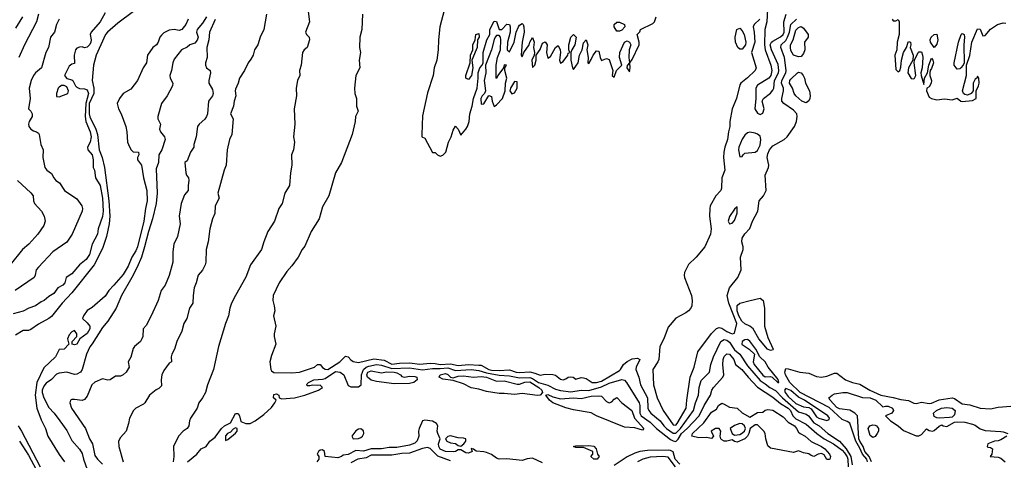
# Model space of a CAD drawing. Header units: metres. Extents: x -46681 to -43747, y -240911 to -237677.
# Tile 279 of 656: x -45032 to -44839, y -240140 to -240054. Entities that reach past the tile are written whole.
import ezdxf

# ---------------------------------------------------------------- set-up
doc = ezdxf.new("R2010")
doc.units = ezdxf.units.M
doc.layers.add('CONTOUR_INDEX', color=1, linetype='Continuous')
doc.layers.add('CONTOUR_INTER', color=3, linetype='Continuous')

msp = doc.modelspace()

# ---------------------------------------------------------------- linework, layer by layer
at = {"layer": 'CONTOUR_INDEX'}
for points, elevation in [([(-45028.15, -240053.02), (-45028.48, -240054.52), (-45030.83, -240059.02), (-45031.93, -240061.52)], 80), ([(-44995.3, -240053.52), (-44996.1, -240054.78), (-44997.12, -240056.02), (-44997.23, -240056.52), (-44996.95, -240057.52), (-44997.1, -240058.12), (-44997.6, -240058.67), (-44998.55, -240059.02), (-44999.1, -240059.48), (-45000.2, -240060.02), (-45001.6, -240061.83), (-45001.85, -240062.52), (-45002.14, -240064.02), (-45002.47, -240065.02), (-45002.4, -240065.52), (-45001.89, -240066.52), (-45001.94, -240067.02), (-45002.98, -240069.02), (-45004.07, -240070.52), (-45004.77, -240073.02), (-45004.82, -240073.52), (-45004.29, -240074.52), (-45004.45, -240075.52), (-45004.27, -240076.02), (-45003.49, -240077.02), (-45003.37, -240077.52), (-45004.05, -240079.52), (-45004.59, -240080.52), (-45004.64, -240082.02), (-45005.1, -240083.28), (-45004.93, -240088.02), (-45005.11, -240090.02), (-45005.84, -240093.02), (-45006.63, -240095.52), (-45007.41, -240098.52), (-45008.02, -240100.52), (-45008.82, -240102.52), (-45009.85, -240104.52), (-45011.91, -240108.02), (-45012.96, -240110.52), (-45014.57, -240113.02), (-45015.6, -240114.27), (-45017.6, -240117.48), (-45018.1, -240118.06), (-45018.73, -240119.52), (-45019.58, -240122.52), (-45019.94, -240123.02), (-45020.6, -240123.38), (-45021.1, -240123.45), (-45022.6, -240123), (-45024.1, -240123.19), (-45024.6, -240123.42), (-45025.6, -240124.48), (-45026.6, -240125.17), (-45027.1, -240125.74), (-45027.4, -240126.52), (-45027.39, -240127.02), (-45027.1, -240128.01), (-45026.1, -240129.9), (-45025.06, -240131.02), (-45023.95, -240132.52), (-45022.6, -240134.42), (-45021.6, -240136.37), (-45020.1, -240138.06), (-45019.6, -240138.94), (-45019.34, -240140.02), (-45018.58, -240142.02)], 75), ([(-44948.78, -240052.02), (-44949.68, -240055.52), (-44949.97, -240058.02), (-44949.99, -240060.02), (-44950.29, -240062.02), (-44950.77, -240063.52), (-44951.02, -240065.02), (-44952.1, -240068.42), (-44953.1, -240072.93), (-44953.21, -240076.52), (-44953.18, -240077.02), (-44952.6, -240077.26), (-44951.1, -240080.09), (-44950.6, -240080.09), (-44950.15, -240080.52), (-44949.6, -240080.81), (-44949.1, -240080.62), (-44948.55, -240080.02), (-44947.97, -240078.02), (-44947.5, -240077.02), (-44947.1, -240075.73), (-44946.6, -240074.93), (-44946.11, -240075.52), (-44945.6, -240076.66), (-44944.59, -240075.52), (-44944.31, -240075.02), (-44943.97, -240074.02), (-44943.82, -240072.52), (-44943.37, -240071.02), (-44943.14, -240069.52), (-44942.42, -240067.52), (-44942.18, -240065.52), (-44942.21, -240064.52), (-44941.85, -240063.52), (-44941.43, -240063.02), (-44941.2, -240062.52), (-44941.22, -240060.52), (-44940.48, -240058.02), (-44939.93, -240057.02), (-44939.93, -240056.02), (-44939.1, -240054.42), (-44938.6, -240054.48), (-44938.1, -240056.04), (-44937.6, -240056), (-44936.6, -240055.01), (-44936.07, -240055.02), (-44935.95, -240055.52), (-44935.95, -240056.52), (-44936.46, -240058.52), (-44936.55, -240060.02), (-44936.1, -240060.39), (-44935.2, -240058.52), (-44934.8, -240056.52), (-44934.35, -240055.52), (-44934.1, -240055.17), (-44933.6, -240054.83), (-44933.42, -240055.02), (-44933.25, -240055.52), (-44933.2, -240056.52), (-44933.62, -240058.52), (-44933.83, -240061.02), (-44933.6, -240061.38), (-44933.28, -240060.52), (-44932.22, -240059.02), (-44932.1, -240058.5), (-44931.6, -240057.6), (-44931.28, -240058.52), (-44931.38, -240059.52), (-44931.18, -240060.52), (-44931.24, -240061.02), (-44931.7, -240062.02), (-44931.6, -240063.44), (-44931.1, -240063.01), (-44930.88, -240062.02), (-44930.85, -240061.02), (-44930.1, -240059.96), (-44929.6, -240058.7), (-44929.1, -240058.45), (-44928.74, -240059.02), (-44928.82, -240060.52), (-44928.6, -240061.61), (-44928.1, -240061.32), (-44927.1, -240059.55), (-44926.6, -240059.13), (-44926.18, -240060.02), (-44926.13, -240060.52), (-44926.32, -240062.02), (-44926.1, -240062.61), (-44925.6, -240062.28), (-44924.71, -240061.02), (-44924.6, -240060.66), (-44924.32, -240060.52), (-44924.51, -240060.02), (-44924.51, -240059.02), (-44924.08, -240057.52), (-44923.6, -240056.97), (-44923.06, -240057.52), (-44923.34, -240059.02), (-44923.92, -240060.02), (-44924.07, -240060.52), (-44924.1, -240062.02), (-44923.79, -240063.52), (-44923.6, -240063.87), (-44922.67, -240062.52), (-44922.4, -240061.02), (-44921.91, -240060.02), (-44921.6, -240058.64), (-44921.1, -240058.05), (-44920.79, -240059.02), (-44920.94, -240060.02), (-44920.71, -240061.52), (-44920.76, -240062.52), (-44920.6, -240062.65), (-44920.1, -240061.92), (-44919.74, -240061.02), (-44919.1, -240060.19), (-44918.6, -240060.29), (-44918.35, -240061.52), (-44918.1, -240062.1), (-44917.1, -240061.72), (-44916.6, -240061.86), (-44915.86, -240064.02), (-44915.99, -240065.02), (-44915.6, -240065.33), (-44915.17, -240064.02), (-44914.16, -240063.02), (-44914.56, -240061.52), (-44914.52, -240060.52), (-44913.6, -240058.53), (-44913.1, -240058.27), (-44912.65, -240058.52), (-44912.34, -240059.02), (-44912.69, -240060.02), (-44912.76, -240061.52), (-44912.64, -240062.52), (-44913.1, -240063.09), (-44913.15, -240063.52), (-44912.6, -240064.27), (-44912.49, -240063.52), (-44912.58, -240062.52), (-44912.1, -240061.88), (-44910.77, -240059.02), (-44910.73, -240058.52), (-44911.15, -240057.02), (-44910.6, -240056.51), (-44910.47, -240056.02), (-44908.1, -240054.82), (-44907.76, -240054.52), (-44907.44, -240053.52)], 70), ([(-44915.62, -240055.02), (-44915.1, -240054.57), (-44914.6, -240054.57), (-44913.64, -240055.02), (-44913.56, -240055.52), (-44914.1, -240056.15), (-44914.6, -240056.34), (-44915.1, -240056.32), (-44915.65, -240055.52), (-44915.62, -240055.02)], 70), ([(-44887.13, -240054.02), (-44888.28, -240055.02), (-44888.49, -240055.52), (-44888.24, -240056.52), (-44888.16, -240058.52), (-44888.77, -240060.52), (-44887.9, -240063.52), (-44888.1, -240064.06), (-44889.6, -240065.5), (-44890.88, -240066.52), (-44891.1, -240066.87), (-44891.69, -240069.52), (-44892.56, -240071.52), (-44893.03, -240074.02), (-44893, -240075.02), (-44893.3, -240076.02), (-44893.49, -240077.52), (-44893.99, -240079.02), (-44894.17, -240080.02), (-44894.28, -240081.02), (-44894.02, -240083.52), (-44894.57, -240085.02), (-44894.65, -240087.02), (-44894.81, -240087.52), (-44895.79, -240088.52), (-44896.84, -240090.52), (-44896.96, -240091.02), (-44897.01, -240092.52), (-44896.69, -240095.02), (-44896.79, -240096.02), (-44897.91, -240098.52), (-44899.6, -240100.51), (-44901.1, -240101.98), (-44901.91, -240103.52), (-44901.97, -240104.02), (-44901.86, -240104.52), (-44900.51, -240108.02), (-44900.38, -240109.02), (-44900.44, -240110.02), (-44900.64, -240110.52), (-44901.1, -240111.04), (-44901.6, -240111.43), (-44903.6, -240112.48), (-44905.1, -240114.24), (-44905.95, -240116.52), (-44906.68, -240118.02), (-44906.92, -240120.52), (-44907.11, -240121.02), (-44908.08, -240122.52), (-44907.97, -240125.52), (-44907.23, -240128.02), (-44906.06, -240130.52), (-44904.1, -240133.28), (-44903.6, -240133.36), (-44903.32, -240133.02), (-44901.57, -240130.02), (-44901.45, -240128.52), (-44900.77, -240124.02), (-44899.97, -240122.02), (-44899.27, -240119.02), (-44896.6, -240115.45), (-44895.6, -240114.45), (-44895.1, -240114.29), (-44894.6, -240114.43), (-44893.6, -240115.08), (-44892.6, -240115.52), (-44892.1, -240115.38), (-44891.68, -240113.52), (-44893.22, -240109.52), (-44893.57, -240108.02), (-44893.1, -240106.54), (-44891.49, -240104.52), (-44890.84, -240103.02), (-44890.96, -240100.52), (-44890.44, -240099.02), (-44890.39, -240098.52), (-44890.65, -240097.52), (-44890.6, -240096.85), (-44890.1, -240095.97), (-44889.1, -240094.96), (-44888.62, -240093.52), (-44887.58, -240091.52), (-44887.26, -240089.52), (-44886.43, -240088.52), (-44885.94, -240087.52), (-44886.1, -240084.52), (-44885.47, -240083.02), (-44885.42, -240082.52), (-44885.7, -240081.02), (-44885.6, -240080.33), (-44885.27, -240079.52), (-44884.6, -240078.75), (-44882.39, -240077.52), (-44881.84, -240077.02), (-44880.4, -240075.02), (-44880.01, -240074.02), (-44879.84, -240073.02), (-44879.95, -240072.52), (-44880.6, -240071.8), (-44882.5, -240070.52), (-44882.84, -240070.02), (-44882.87, -240069.52), (-44882.51, -240068.02), (-44882.54, -240067.52), (-44882.96, -240066.52), (-44882.86, -240066.02), (-44882.08, -240064.52), (-44882.02, -240064.02), (-44882.36, -240061.52), (-44883.03, -240059.52), (-44882.97, -240059.02), (-44882.1, -240058.15), (-44881.73, -240057.52), (-44881.37, -240056.52), (-44881.1, -240055.02), (-44879.98, -240054.02)], 70), ([(-44861.3, -240054.02), (-44861.1, -240054.33), (-44860.6, -240054.31), (-44860.1, -240054.1), (-44859.95, -240054.52), (-44859.94, -240057.02), (-44860.31, -240058.52), (-44860.42, -240060.02), (-44860.75, -240061.02), (-44860.6, -240063.82), (-44860.1, -240064.32), (-44859.82, -240064.02), (-44859.6, -240063.41), (-44859.45, -240062.02), (-44859.1, -240060.52), (-44858.53, -240059.52), (-44858.19, -240058.52), (-44858.1, -240058.4), (-44857.73, -240058.52), (-44857.64, -240059.02), (-44857.78, -240059.52), (-44857.23, -240061.02), (-44857.25, -240062.02), (-44858.13, -240063.52), (-44858.27, -240064.52), (-44857.6, -240065.61), (-44857.1, -240065.67), (-44856.95, -240065.52), (-44856.71, -240065.02), (-44857.03, -240062.52), (-44856.91, -240062.02), (-44856.22, -240060.52), (-44856.1, -240060.39), (-44855.6, -240060.38), (-44855.35, -240061.02), (-44855.34, -240061.52), (-44855.41, -240063.52), (-44855.68, -240064.52), (-44855.65, -240065.02), (-44855.1, -240066.77), (-44854.97, -240065.52), (-44854.38, -240064.52), (-44854.11, -240063.02), (-44853.6, -240061.63), (-44853.35, -240062.02), (-44853.24, -240062.52), (-44853.6, -240063.62), (-44853.88, -240064.02), (-44853.96, -240064.52), (-44853.92, -240065.02), (-44853.61, -240066.02), (-44853.7, -240066.52), (-44854.1, -240067.23), (-44854.55, -240067.52), (-44854.59, -240068.02), (-44854.1, -240069.26), (-44853.6, -240069.52), (-44852.6, -240069.75), (-44851.1, -240069.58), (-44849.6, -240069.79), (-44848.6, -240069.46), (-44847.91, -240070.02), (-44847.6, -240070.11), (-44845.6, -240069.91), (-44844.86, -240069.52), (-44844.92, -240068.02), (-44844.43, -240067.02), (-44844.32, -240066.52), (-44844.37, -240065.52), (-44844.6, -240065.14), (-44844.79, -240065.52), (-44845.1, -240065.75), (-44845.5, -240066.52), (-44845.45, -240068.02), (-44845.84, -240068.52), (-44846.6, -240068.85), (-44847.1, -240068.71), (-44847.39, -240068.52), (-44847.56, -240068.02), (-44846.77, -240065.02), (-44846.76, -240063.02), (-44846.1, -240061.14), (-44845.73, -240058.52), (-44844.6, -240055.89), (-44844.1, -240055.96), (-44843.6, -240057.26), (-44843.1, -240057.18), (-44842.1, -240055.98), (-44840.69, -240055.02), (-44839.6, -240054.74), (-44839.1, -240054.77)], 70), ([(-44942.66, -240057.02), (-44942.1, -240056.79), (-44942, -240057.52), (-44942.33, -240058.02), (-44942.42, -240059.52), (-44942.57, -240060.02), (-44943.44, -240062.02), (-44943.27, -240063.52), (-44943.51, -240065.02), (-44944.1, -240065.8), (-44944.6, -240065.53), (-44944.6, -240065.02), (-44943.78, -240062.52), (-44943.69, -240061.02), (-44943.23, -240060.02), (-44943.25, -240059.02), (-44942.79, -240058.02), (-44942.66, -240057.02)], 70), ([(-44938.6, -240057.23), (-44938.89, -240057.52), (-44939.1, -240057.96), (-44939.61, -240060.02), (-44940.8, -240063.02), (-44940.69, -240064.52), (-44941.01, -240066.02), (-44940.77, -240068.02), (-44940.94, -240068.52), (-44941.39, -240069.02), (-44941.65, -240069.52), (-44941.6, -240070.63), (-44941.1, -240070.54), (-44940.1, -240068.94), (-44939.6, -240069.13), (-44939.47, -240070.02), (-44939.1, -240071.05), (-44938.6, -240070.74), (-44937.44, -240069.52), (-44936.91, -240068.02), (-44936.85, -240066.52), (-44936.59, -240065.52), (-44937.01, -240064.02), (-44936.97, -240063.52), (-44936.64, -240063.02), (-44937.1, -240062.9), (-44937.26, -240063.52), (-44938.38, -240065.02), (-44938.6, -240065.62), (-44938.68, -240065.52), (-44938.69, -240063.02), (-44938.41, -240061.52), (-44937.86, -240060.02), (-44937.75, -240058.02), (-44937.85, -240057.52), (-44938.1, -240057.21), (-44938.6, -240057.23)], 70), ([(-44853.12, -240057.02), (-44852.6, -240056.93), (-44852.39, -240058.02), (-44852.6, -240058.92), (-44853.1, -240059.56), (-44853.8, -240058.52), (-44853.88, -240058.02), (-44853.67, -240057.52), (-44853.12, -240057.02)], 70), ([(-44847.82, -240057.02), (-44847.6, -240056.78), (-44847.26, -240057.02), (-44847.17, -240057.52), (-44847.31, -240059.02), (-44847.25, -240062.52), (-44847.45, -240063.02), (-44847.87, -240063.52), (-44848.1, -240063.72), (-44848.6, -240063.77), (-44849.18, -240063.02), (-44849.19, -240062.52), (-44848.34, -240058.52), (-44847.82, -240057.02)], 70), ([(-44935.1, -240066.21), (-44935.88, -240067.52), (-44936, -240068.02), (-44935.6, -240068.6), (-44935.1, -240068.42), (-44934.57, -240067.52), (-44934.6, -240066.26), (-44935.1, -240066.21)], 70), ([(-45032.24, -240085.52), (-45029.6, -240087.97), (-45029.18, -240088.52), (-45029.09, -240089.52), (-45028.87, -240090.02), (-45027.56, -240091.52), (-45026.99, -240092.52), (-45026.84, -240093.52), (-45027.1, -240094.32), (-45028.23, -240096.02), (-45030.03, -240098.02), (-45031.26, -240099.02), (-45033.65, -240102.02)], 80), ([(-44890.6, -240117.02), (-44890.69, -240117.52), (-44890.6, -240117.63), (-44889.27, -240118.52), (-44888.23, -240119.52), (-44888.49, -240121.02), (-44888.29, -240121.52), (-44886.6, -240123.61), (-44886.1, -240123.91), (-44885.1, -240123.88), (-44884.77, -240124.02), (-44883.63, -240125.02), (-44883.48, -240125.02), (-44883.6, -240124.45), (-44885.53, -240122.02), (-44886.11, -240121.02), (-44887.17, -240120.02), (-44887.96, -240118.52), (-44889.1, -240116.95), (-44889.6, -240116.65), (-44890.1, -240116.72), (-44890.6, -240117.02)], 70), ([(-44882.1, -240126.21), (-44882.37, -240126.52), (-44882.2, -240127.02), (-44881.6, -240127.77), (-44880.1, -240129.15), (-44878.6, -240129.78), (-44877.6, -240129.89), (-44877.1, -240130.17), (-44876.1, -240131.74), (-44875.62, -240132.02), (-44874.1, -240132.44), (-44873.6, -240132.3), (-44873.54, -240132.02), (-44873.87, -240131.52), (-44878.42, -240128.52), (-44879.6, -240127.91), (-44881.1, -240126.63), (-44882.1, -240126.21)], 70)]:
    msp.add_lwpolyline(points, dxfattribs=dict(at, elevation=elevation))
at = {"layer": 'CONTOUR_INTER'}
for points, elevation in [([(-45015.1, -240052.75), (-45016.08, -240054.52), (-45017.84, -240056.52), (-45018.04, -240057.02), (-45017.83, -240058.02), (-45017.87, -240058.52), (-45018.1, -240058.95), (-45018.6, -240059.45), (-45019.1, -240059.58), (-45019.6, -240059.42), (-45020.1, -240059.47), (-45020.6, -240059.66), (-45020.87, -240060.02), (-45021.18, -240061.02), (-45021.1, -240062.65), (-45021.6, -240062.81), (-45022.1, -240063.21), (-45023.07, -240065.02), (-45022.6, -240065.61), (-45021.6, -240065.88), (-45021.44, -240066.02), (-45020.91, -240067.02), (-45020.6, -240067.31), (-45020.1, -240067.54), (-45019.1, -240067.61), (-45018.6, -240067.82), (-45018.35, -240068.52), (-45018.88, -240070.52), (-45019, -240073.02), (-45018.86, -240074.02), (-45018.05, -240076.02), (-45017.82, -240077.02), (-45017.99, -240078.02), (-45018.55, -240079.02), (-45018.48, -240079.52), (-45017.6, -240080.54), (-45017.41, -240081.52), (-45017.46, -240083.02), (-45017.19, -240083.52), (-45017.01, -240085.02), (-45016.1, -240086.53), (-45015.61, -240089.02), (-45015.51, -240091.52), (-45015.6, -240092.58), (-45016.43, -240095.02), (-45016.61, -240096.02), (-45017.63, -240098.02), (-45018.17, -240100.02), (-45018.79, -240101.02), (-45020.1, -240102), (-45021.6, -240103.79), (-45022.68, -240104.52), (-45023, -240105.52), (-45023.38, -240106.02), (-45024.34, -240106.52), (-45025.1, -240107.61), (-45026.1, -240108.22), (-45027.03, -240109.02), (-45027.6, -240109.25), (-45028.68, -240110.02), (-45030.03, -240110.52), (-45031.1, -240111.1), (-45033.1, -240111.58)], 78), ([(-45009.53, -240052.52), (-45012.6, -240054.78), (-45014.66, -240056.52), (-45015.05, -240057.02), (-45016.84, -240061.02), (-45017.35, -240063.02), (-45017.61, -240066.02), (-45017.3, -240067.52), (-45017.29, -240068.52), (-45018.19, -240070.52), (-45018.21, -240072.52), (-45018.1, -240073.08), (-45016.89, -240075.52), (-45016.57, -240076.52), (-45016.24, -240079.52), (-45015.7, -240081.02), (-45015.19, -240083.02), (-45014.37, -240089.52), (-45014.2, -240092.52), (-45014.3, -240094.02), (-45014.82, -240096.52), (-45015.6, -240098.86), (-45017.21, -240102.02), (-45021.6, -240107.53), (-45023.49, -240109.52), (-45025.6, -240112.13), (-45026.1, -240112.55), (-45028.1, -240113.65), (-45029.6, -240114.68), (-45030.1, -240114.86), (-45031.1, -240114.9), (-45032.6, -240115.76)], 77), ([(-45031.23, -240053.52), (-45032.6, -240055.76)], 81), ([(-44983.57, -240053.02), (-44984.08, -240056.02), (-44984.8, -240057.52), (-44985.25, -240059.02), (-44985.9, -240060.02), (-44986.18, -240061.02), (-44986.6, -240061.83), (-44987.18, -240062.52), (-44987.86, -240064.02), (-44988.87, -240065.52), (-44989.09, -240066.52), (-44989.6, -240067.66), (-44989.68, -240068.02), (-44989.56, -240069.02), (-44989.88, -240070.02), (-44990, -240071.02), (-44990.58, -240072.52), (-44990.07, -240073.52), (-44990.34, -240076.52), (-44990.78, -240077.52), (-44991.24, -240079.52), (-44991.42, -240082.52), (-44991.83, -240083.52), (-44993.09, -240088.02), (-44992.79, -240089.02), (-44993.6, -240090.47), (-44993.66, -240092.02), (-44994.14, -240093.02), (-44994.67, -240095.02), (-44994.99, -240097.52), (-44995.37, -240099.02), (-44995.45, -240101.52), (-44995.58, -240102.02), (-44996.1, -240103.07), (-44996.91, -240104.02), (-44997.28, -240105.52), (-44997.68, -240106.52), (-44997.91, -240108.02), (-44997.97, -240109.52), (-44998.58, -240110.52), (-44999.16, -240112.52), (-44999.7, -240113.52), (-45000.08, -240115.02), (-45001.11, -240117.02), (-45001.57, -240118.52), (-45002.08, -240119.52), (-45002.18, -240120.02), (-45002.14, -240121.02), (-45002.6, -240121.27), (-45003.6, -240122.67), (-45004.02, -240123.52), (-45004.14, -240124.52), (-45004.1, -240125.7), (-45004.6, -240126.23), (-45005.1, -240126.47), (-45006.46, -240127.52), (-45007.33, -240129.02), (-45007.6, -240129.29), (-45009.1, -240130.07), (-45009.54, -240130.52), (-45010.35, -240132.02), (-45010.5, -240133.02), (-45011, -240134.52), (-45012.1, -240135.81), (-45012.47, -240136.52), (-45012.44, -240137.52), (-45011.58, -240140.52)], 73), ([(-44975.42, -240052.52), (-44975.18, -240054.52), (-44975.96, -240056.52), (-44975.77, -240057.02), (-44975.22, -240057.52), (-44975.16, -240058.02), (-44975.59, -240059.52), (-44976.23, -240060.02), (-44976.51, -240060.52), (-44976.79, -240063.02), (-44977.1, -240064.02), (-44977.05, -240065.02), (-44977.53, -240066.02), (-44977.79, -240067.52), (-44977.71, -240069.02), (-44978.16, -240071.52), (-44978.03, -240074.52), (-44978.26, -240077.02), (-44978.1, -240078.02), (-44978.29, -240079.52), (-44978.65, -240080.52), (-44978.64, -240082.52), (-44978.9, -240084.02), (-44979.08, -240086.52), (-44979.99, -240088.02), (-44980.53, -240090.02), (-44981.15, -240091.02), (-44981.98, -240093.52), (-44983.3, -240095.52), (-44984.11, -240097.52), (-44984.51, -240099.02), (-44986.72, -240102.02), (-44987.6, -240104.47), (-44989.65, -240108.02), (-44990.38, -240109.52), (-44990.74, -240110.52), (-44990.97, -240112.02), (-44991.6, -240113.52), (-44992.94, -240118.02), (-44993.9, -240122.52), (-44995.07, -240125.52), (-44995.5, -240127.02), (-44996.04, -240128.02), (-44996.82, -240129.02), (-44997.12, -240130.02), (-44998.39, -240132.02), (-44998.6, -240132.52), (-44998.74, -240133.52), (-44999.06, -240134.02), (-44999.84, -240134.52), (-45000.76, -240135.52), (-45001.74, -240137.52), (-45001.66, -240139.52), (-45001.78, -240140.52)], 72), ([(-44964.8, -240053.02), (-44964.96, -240056.02), (-44965.32, -240057.52), (-44965.39, -240059.52), (-44965.2, -240060.52), (-44965.43, -240062.02), (-44965.34, -240063.52), (-44966.13, -240065.02), (-44966.36, -240067.52), (-44966.32, -240068.52), (-44965.96, -240069.52), (-44965.96, -240071.02), (-44965.62, -240072.02), (-44966.19, -240073.02), (-44966.23, -240074.02), (-44966.85, -240076.52), (-44968.93, -240082.02), (-44970.11, -240084.02), (-44971.4, -240088.52), (-44972.6, -240090.68), (-44973.26, -240093.02), (-44974.82, -240095.52), (-44976.1, -240098.41), (-44976.6, -240099.03), (-44977.4, -240100.52), (-44978.6, -240102.25), (-44979.6, -240103.34), (-44981.07, -240105.52), (-44982.26, -240108.02), (-44982.36, -240109.02), (-44982.06, -240110.02), (-44981.94, -240111.02), (-44982.17, -240112.02), (-44981.71, -240114.02), (-44982.09, -240115.52), (-44982.08, -240116.02), (-44981.76, -240117.52), (-44982.6, -240119.78), (-44982.9, -240121.02), (-44982.75, -240122.52), (-44982.6, -240122.78), (-44982.1, -240123.08), (-44978.6, -240123.12), (-44977.1, -240123.02), (-44974.21, -240122.02), (-44973.6, -240121.52), (-44973.1, -240121.49), (-44972.6, -240122.13), (-44972.1, -240122.44), (-44971.6, -240122.47), (-44969.25, -240121.02), (-44968.1, -240119.9), (-44967.6, -240119.99), (-44967.1, -240120.62), (-44966.6, -240120.92), (-44965.6, -240121.14), (-44962.6, -240120.41), (-44960.6, -240120.69), (-44959.1, -240121.48), (-44957.6, -240121.26), (-44955.6, -240121.22), (-44953.6, -240121.42), (-44951.6, -240121.25), (-44950.6, -240121.3), (-44949.6, -240121.52), (-44947.6, -240121.36), (-44946.1, -240121.71), (-44944.1, -240121.53), (-44942.1, -240121.62), (-44941.6, -240121.67), (-44940.1, -240122.49), (-44939.6, -240122.6), (-44938.1, -240122.7), (-44936.1, -240122.53), (-44934.79, -240123.02), (-44934.1, -240123.11), (-44932.1, -240122.96), (-44931.1, -240123.18), (-44930.1, -240123.62), (-44929.1, -240123.38), (-44927.6, -240123.48), (-44927.1, -240123.6), (-44926.1, -240124.39), (-44925.6, -240124.54), (-44925.1, -240124.35), (-44924.6, -240123.98), (-44924.1, -240123.9), (-44923.66, -240124.02), (-44923.1, -240124.4), (-44922.1, -240124.05), (-44921.6, -240124.1), (-44921.1, -240124.23), (-44919.94, -240125.02), (-44919.1, -240125.05), (-44918.1, -240124.75), (-44914.6, -240122.68), (-44914.39, -240122.52), (-44913.8, -240121.52), (-44913.1, -240120.93), (-44912.1, -240120.43), (-44911.1, -240120.26), (-44910.59, -240120.52), (-44911.34, -240122.02), (-44911.41, -240122.52), (-44910.79, -240124.02), (-44910.51, -240125.52), (-44909.14, -240128.02), (-44909.04, -240130.02), (-44908.86, -240130.52), (-44908.49, -240131.02), (-44906.65, -240132.52), (-44905.95, -240133.52), (-44905.42, -240134.02), (-44904.1, -240134.96), (-44903.6, -240134.95), (-44902.67, -240134.02), (-44900.1, -240130.52), (-44899.73, -240129.02), (-44899.12, -240127.52), (-44898.99, -240126.02), (-44898.6, -240124.66), (-44897.03, -240123.02), (-44896.72, -240121.52), (-44896.24, -240120.02), (-44894.77, -240117.02), (-44894.1, -240116.65), (-44893.6, -240116.75), (-44893.1, -240117.14), (-44892.1, -240118.65), (-44891.05, -240119.52), (-44889.6, -240121.77), (-44887.1, -240124.64), (-44886.1, -240125.27), (-44885.21, -240126.02), (-44884.1, -240126.63), (-44882.74, -240128.02), (-44879.6, -240130.75), (-44878.1, -240131.25), (-44877.63, -240131.52), (-44876.6, -240132.94), (-44875.59, -240133.52), (-44873.85, -240135.02), (-44871.6, -240136.51), (-44870.29, -240138.02), (-44869.37, -240139.52), (-44869.1, -240141.16)], 71), ([(-44885.64, -240052.02), (-44885.77, -240054.52), (-44886.17, -240056.02), (-44886.26, -240059.02), (-44886.1, -240059.99), (-44885, -240063.02), (-44884.82, -240064.02), (-44885.01, -240065.02), (-44885.41, -240065.52), (-44887.6, -240066.88), (-44887.96, -240067.52), (-44887.94, -240069.52), (-44888.16, -240071.52), (-44887.6, -240072.37), (-44887.1, -240072.65), (-44886.6, -240072.4), (-44886.29, -240071.52), (-44886.69, -240070.02), (-44886.42, -240069.52), (-44885.1, -240068.46), (-44884.6, -240067.88), (-44884.45, -240067.52), (-44884.28, -240066.02), (-44883.51, -240064.52), (-44883.42, -240064.02), (-44883.6, -240062.86), (-44884.91, -240060.02), (-44885.13, -240059.02), (-44884.88, -240058.52), (-44884.6, -240058.29), (-44883.1, -240057.43), (-44882.6, -240057.02), (-44882.41, -240056.52), (-44882.47, -240054.52), (-44881.99, -240053.02)], 69), ([(-45024.09, -240054.02), (-45024.57, -240055.02), (-45025.02, -240056.52), (-45025.76, -240057.52), (-45026.15, -240059.52), (-45026.68, -240060.52), (-45027.54, -240063.52), (-45028.72, -240064.52), (-45029.1, -240065.02), (-45029.57, -240066.02), (-45029.93, -240067.52), (-45029.75, -240069.52), (-45030.1, -240071.52), (-45029.6, -240072), (-45029.36, -240072.52), (-45029.37, -240073.02), (-45029.92, -240074.02), (-45030.07, -240074.52), (-45030.01, -240075.02), (-45029.63, -240075.52), (-45029.1, -240075.86), (-45028.5, -240076.02), (-45028.1, -240076.29), (-45027.99, -240076.52), (-45027.66, -240078.52), (-45027.23, -240079.52), (-45027.24, -240081.02), (-45026.91, -240083.02), (-45026.51, -240083.52), (-45025.6, -240084.18), (-45025.15, -240085.02), (-45024.71, -240085.52), (-45024.01, -240086.02), (-45023.05, -240087.52), (-45020.6, -240089.12), (-45019.64, -240090.52), (-45019.53, -240091.02), (-45019.6, -240091.55), (-45021.52, -240096.02), (-45022.6, -240097.6), (-45025.3, -240099.52), (-45028.1, -240102.46), (-45028.6, -240103.04), (-45028.77, -240104.02), (-45028.99, -240104.52), (-45032.67, -240107.02)], 79), ([(-44998.84, -240054.02), (-44999.33, -240055.02), (-45000.1, -240056.05), (-45000.6, -240056.21), (-45001.6, -240056.03), (-45002.6, -240056.16), (-45003.6, -240056.66), (-45004.1, -240057.12), (-45004.41, -240057.52), (-45004.73, -240058.52), (-45005.04, -240059.02), (-45005.75, -240059.52), (-45006.84, -240061.02), (-45007.02, -240062.52), (-45007.67, -240063.52), (-45008.8, -240066.02), (-45010.1, -240067.68), (-45011.6, -240068.54), (-45012.31, -240069.52), (-45012.72, -240070.52), (-45012.5, -240071.52), (-45011.99, -240072.52), (-45011.03, -240075.02), (-45010.83, -240076.02), (-45010.7, -240078.02), (-45010.55, -240078.52), (-45010.1, -240079.47), (-45009.6, -240079.94), (-45008.57, -240080.02), (-45008.52, -240080.52), (-45008.78, -240081.02), (-45008.76, -240081.52), (-45007.99, -240082.52), (-45007.61, -240085.02), (-45006.98, -240087.52), (-45006.9, -240089.52), (-45007.24, -240091.02), (-45007.51, -240093.52), (-45008.78, -240098.52), (-45009.1, -240099.32), (-45009.86, -240100.52), (-45010.6, -240102.26), (-45011.6, -240103.89), (-45013.38, -240106.02), (-45014.4, -240107.02), (-45015.1, -240108.16), (-45017.6, -240110.37), (-45018.6, -240110.99), (-45019.35, -240112.02), (-45019.53, -240112.52), (-45018.6, -240113.36), (-45018.12, -240114.02), (-45018.08, -240114.52), (-45018.6, -240115.47), (-45020.07, -240116.52), (-45020.6, -240117.54), (-45021.1, -240117.64), (-45021.57, -240117.52), (-45021.54, -240117.02), (-45020.63, -240116.02), (-45020.62, -240115.52), (-45021.1, -240114.88), (-45021.6, -240115.11), (-45022.1, -240115.7), (-45022.46, -240116.52), (-45022.16, -240117.52), (-45023.1, -240118.52), (-45024.1, -240118.6), (-45024.78, -240120.02), (-45027.1, -240122.17), (-45028.46, -240125.02), (-45028.76, -240127.52), (-45028.45, -240130.02), (-45027.6, -240132.34), (-45026.74, -240134.02), (-45026.3, -240135.52), (-45024.1, -240139.13), (-45023.02, -240140.52)], 76), ([(-44993.6, -240054.08), (-44994.7, -240056.52), (-44994.81, -240058.02), (-44995.23, -240059.52), (-44995.14, -240061.52), (-44995.46, -240062.52), (-44995.48, -240063.02), (-44995.29, -240063.52), (-44994.59, -240064.02), (-44994.48, -240064.52), (-44994.83, -240066.02), (-44994.83, -240066.52), (-44994.1, -240067.78), (-44993.99, -240068.52), (-44994.14, -240069.02), (-44994.88, -240070.02), (-44995.08, -240072.52), (-44995.27, -240073.02), (-44995.6, -240073.55), (-44996.7, -240074.52), (-44997.04, -240075.02), (-44997.32, -240077.02), (-44997.74, -240078.52), (-44997.76, -240079.02), (-44998.43, -240080.02), (-44999.1, -240081.73), (-44999.53, -240082.02), (-44999.36, -240084.02), (-44999.19, -240084.52), (-44998.83, -240085.02), (-44998.73, -240085.52), (-44998.9, -240086.52), (-44998.86, -240087.52), (-44999.6, -240088.35), (-45000.24, -240090.02), (-45000.62, -240092.52), (-45000.45, -240094.02), (-45000.93, -240096.52), (-45001.66, -240098.02), (-45001.84, -240099.52), (-45001.85, -240101.52), (-45002.6, -240104.11), (-45003.36, -240106.02), (-45004.18, -240107.02), (-45004.71, -240109.02), (-45006.1, -240112.03), (-45007.1, -240113.87), (-45007.65, -240114.52), (-45007.76, -240116.02), (-45007.92, -240116.52), (-45008.19, -240117.02), (-45009.35, -240118.02), (-45009.6, -240118.39), (-45010.1, -240120.06), (-45010.61, -240121.02), (-45010.42, -240122.02), (-45011, -240123.02), (-45011.6, -240123.53), (-45012.1, -240123.77), (-45013.1, -240123.82), (-45014.1, -240124.49), (-45014.6, -240124.59), (-45015.6, -240124.34), (-45017.1, -240124.96), (-45017.7, -240125.52), (-45018.6, -240127.72), (-45019.1, -240128.35), (-45019.6, -240128.53), (-45021.1, -240128.35), (-45021.6, -240128.36), (-45021.87, -240128.52), (-45021.98, -240129.02), (-45021.64, -240130.02), (-45018.92, -240134.02), (-45018.13, -240136.02), (-45017.58, -240137.02), (-45017.1, -240139.29), (-45016.62, -240140.02), (-45015.6, -240141.02)], 74), ([(-44891.68, -240056.02), (-44891.1, -240055.75), (-44890.6, -240056.26), (-44890.25, -240057.02), (-44889.89, -240058.52), (-44889.94, -240059.02), (-44890.6, -240059.89), (-44891.1, -240059.89), (-44891.49, -240059.52), (-44891.9, -240058.52), (-44892.01, -240057.52), (-44891.68, -240056.02)], 71), ([(-44879.29, -240055.52), (-44879.1, -240055.46), (-44878.6, -240055.76), (-44877.73, -240057.02), (-44877.74, -240057.52), (-44878.44, -240058.52), (-44878.39, -240060.02), (-44878.6, -240060.74), (-44879.1, -240061.29), (-44879.6, -240061.35), (-44880.6, -240061.05), (-44881.1, -240060.12), (-44881.19, -240059.52), (-44881.14, -240059.02), (-44880.68, -240058.02), (-44880.1, -240056.15), (-44879.6, -240055.61), (-44879.29, -240055.52)], 71), ([(-44879.8, -240064.52), (-44879.6, -240064.34), (-44879.1, -240064.49), (-44878.71, -240065.02), (-44878.45, -240065.52), (-44878.22, -240066.52), (-44877.44, -240068.02), (-44877.32, -240069.02), (-44877.4, -240069.52), (-44877.6, -240069.98), (-44878.1, -240070.36), (-44878.95, -240070.02), (-44880.1, -240068.98), (-44880.45, -240068.52), (-44880.76, -240067.52), (-44881.38, -240066.52), (-44881.32, -240066.02), (-44881.1, -240065.73), (-44879.8, -240064.52)], 71), ([(-45023.6, -240066.95), (-45024.1, -240067.27), (-45024.25, -240067.52), (-45024.57, -240068.52), (-45024.6, -240069.15), (-45024.1, -240069.16), (-45022.36, -240068.52), (-45022.25, -240068.02), (-45022.6, -240067.26), (-45023.1, -240066.96), (-45023.6, -240066.95)], 78), ([(-44889.6, -240076.2), (-44890.1, -240076.65), (-44890.6, -240077.49), (-44891.27, -240079.02), (-44891.32, -240079.52), (-44891.1, -240080.91), (-44890.6, -240080.86), (-44890.45, -240080.52), (-44890.1, -240080.23), (-44888.1, -240080.02), (-44887.6, -240079.69), (-44887.1, -240078.61), (-44886.99, -240077.52), (-44887.1, -240076.89), (-44887.6, -240076.49), (-44888.1, -240076.3), (-44889.1, -240076.1), (-44889.6, -240076.2)], 69), ([(-44891.6, -240090.71), (-44892.1, -240091.12), (-44893.1, -240092.57), (-44893.38, -240093.52), (-44893.1, -240094.02), (-44892.6, -240093.9), (-44892.1, -240093.37), (-44891.6, -240091.96), (-44891.6, -240090.71)], 69), ([(-44889.04, -240109.02), (-44887.1, -240108.58), (-44886.5, -240109.02), (-44886.22, -240110.52), (-44886.22, -240114.02), (-44885.6, -240116.24), (-44884.54, -240118.52), (-44884.6, -240118.63), (-44885.1, -240118.77), (-44885.68, -240118.52), (-44887.39, -240116.52), (-44888.49, -240114.52), (-44889.1, -240114.05), (-44890.1, -240113.56), (-44890.65, -240113.02), (-44891.27, -240112.02), (-44891.57, -240111.02), (-44891.6, -240110), (-44891.05, -240109.52), (-44889.04, -240109.02)], 71), ([(-44998.99, -240140.52), (-44997.2, -240139.02), (-44996.36, -240138.02), (-44995.34, -240137.52), (-44994.61, -240136.52), (-44993.6, -240135.72), (-44992.38, -240134.02), (-44991.78, -240133.52), (-44990.6, -240132.89), (-44989.6, -240131.12), (-44989.1, -240131.07), (-44988.82, -240131.52), (-44988.6, -240132.66), (-44987.6, -240133.06), (-44986.74, -240133.02), (-44985.79, -240132.52), (-44984.1, -240131.28), (-44982.6, -240129.91), (-44981.91, -240129.02), (-44981.7, -240128.52), (-44982.17, -240128.02), (-44982.1, -240127.41), (-44981.6, -240127.22), (-44981.17, -240127.52), (-44981.1, -240128.05), (-44980.6, -240128.22), (-44978.1, -240128.01), (-44976.1, -240127.52), (-44973.4, -240126.52), (-44972.61, -240126.02), (-44973.1, -240125.57), (-44973.6, -240125.65), (-44974.6, -240125.54), (-44975.1, -240125.7), (-44975.6, -240125.66), (-44975.68, -240125.52), (-44975.6, -240125.32), (-44975.38, -240125.02), (-44974.3, -240124.52), (-44972.6, -240124.39), (-44972.1, -240124.24), (-44970.1, -240122.87), (-44969.17, -240123.02), (-44968.46, -240123.52), (-44967.6, -240125.62), (-44967.1, -240125.88), (-44965.6, -240125.9), (-44965.04, -240125.52), (-44965.03, -240123.52), (-44964.63, -240122.52), (-44964.1, -240122.05), (-44963.6, -240121.84), (-44962.1, -240121.51), (-44961.1, -240121.67), (-44959.1, -240122.31), (-44955.6, -240122.18), (-44953.1, -240122.54), (-44951.1, -240122.3), (-44949.6, -240122.33), (-44948.1, -240122.19), (-44946.6, -240122.66), (-44943.6, -240122.49), (-44942.1, -240122.66), (-44940.6, -240123.15), (-44938.1, -240123.62), (-44936.1, -240123.76), (-44934.1, -240124.14), (-44932.1, -240124.06), (-44931.6, -240124.25), (-44930.42, -240125.02), (-44928.6, -240125.58), (-44927.1, -240126.34), (-44926.1, -240126.61), (-44924.1, -240126.86), (-44922.1, -240126.53), (-44920.6, -240126.58), (-44918.1, -240125.9), (-44916.6, -240125.14), (-44914.1, -240124.43), (-44913.6, -240124.59), (-44913.24, -240125.02), (-44910.73, -240129.02), (-44910.58, -240129.52), (-44910.6, -240131.02), (-44910.33, -240131.52), (-44908.6, -240132.78), (-44907.33, -240134.02), (-44904.6, -240136.15), (-44904.1, -240136.47), (-44903.6, -240136.58), (-44903.1, -240136.14), (-44902.5, -240135.02), (-44901.36, -240134.02), (-44898.99, -240131.52), (-44898.03, -240129.52), (-44896.82, -240127.52), (-44896.53, -240126.52), (-44896.24, -240126.02), (-44894.36, -240124.02), (-44894.21, -240123.52), (-44894.42, -240121.52), (-44894.33, -240120.52), (-44894.1, -240119.95), (-44893.6, -240119.4), (-44893.1, -240119.5), (-44892.26, -240120.52), (-44891.89, -240121.52), (-44890.69, -240122.52), (-44889.47, -240124.02), (-44887.6, -240125.92), (-44884.6, -240127.88), (-44883.1, -240129.12), (-44881.65, -240130.02), (-44881.19, -240130.52), (-44880.71, -240131.52), (-44880.1, -240132.17), (-44878.1, -240133.16), (-44876.03, -240135.02), (-44874.6, -240136.03), (-44872.74, -240137.02), (-44871.1, -240138.27), (-44870.6, -240138.81), (-44870.1, -240139.55), (-44869.95, -240140.02), (-44869.92, -240141.52)], 72), ([(-44963.75, -240123.02), (-44963.1, -240122.74), (-44961.1, -240123.13), (-44960.1, -240122.97), (-44958.6, -240123.03), (-44958.1, -240123.13), (-44957.41, -240123.52), (-44957.1, -240123.88), (-44956.6, -240124.01), (-44955.6, -240123.78), (-44954.6, -240123.86), (-44954.2, -240124.02), (-44954.14, -240124.52), (-44954.79, -240125.02), (-44955.6, -240125.23), (-44958.6, -240125.3), (-44962.1, -240124.84), (-44963.1, -240124.55), (-44963.81, -240124.02), (-44963.98, -240123.52), (-44963.75, -240123.02)], 73), ([(-44866.11, -240140.52), (-44866.24, -240140.02), (-44867.09, -240139.02), (-44867.6, -240137.84), (-44868.43, -240136.52), (-44869.6, -240133), (-44870.1, -240132.64), (-44871.1, -240132.28), (-44873.6, -240129.9), (-44879.31, -240127.02), (-44881.3, -240125.02), (-44882.13, -240123.52), (-44882.25, -240123.02), (-44882.1, -240122.31), (-44881.6, -240122.36), (-44879.37, -240123.02), (-44877.6, -240123.22), (-44876.1, -240123.86), (-44875.1, -240123.99), (-44874.1, -240123.81), (-44872.6, -240123.2), (-44872.1, -240123.24), (-44870.41, -240124.52), (-44869.08, -240125.02), (-44867.6, -240125.35), (-44865.67, -240126.52), (-44863.53, -240127.52), (-44861.1, -240127.96), (-44859.6, -240128.37), (-44858.1, -240128.57), (-44857.1, -240129.07), (-44856.6, -240129.17), (-44855.6, -240128.85), (-44854.1, -240129.11), (-44853.6, -240129.05), (-44852.1, -240128.44), (-44849.6, -240128.04), (-44849.1, -240128.17), (-44847.6, -240129.21), (-44846.1, -240129.42), (-44844.1, -240130.07), (-44842.1, -240130.18), (-44840.6, -240129.87), (-44838.1, -240129.67)], 71), ([(-44949.61, -240123.52), (-44948.6, -240123.25), (-44948.1, -240123.48), (-44947.6, -240123.98), (-44947.1, -240124.12), (-44946.1, -240123.82), (-44945.1, -240123.72), (-44943.1, -240124.01), (-44941.6, -240123.89), (-44940.6, -240123.98), (-44938.6, -240124.75), (-44937.1, -240124.69), (-44934.6, -240125.37), (-44934.1, -240125.35), (-44933.1, -240124.94), (-44932.1, -240124.93), (-44930.32, -240126.02), (-44929.79, -240126.52), (-44929.63, -240127.02), (-44930.1, -240127.48), (-44930.6, -240127.57), (-44933.6, -240127.19), (-44935.1, -240127.4), (-44937.1, -240127.16), (-44938.1, -240127.2), (-44940.6, -240126.81), (-44942.1, -240126.32), (-44943.6, -240126.1), (-44945.1, -240125.3), (-44947.1, -240124.66), (-44949.1, -240124.41), (-44949.84, -240124.02), (-44949.61, -240123.52)], 73), ([(-44870.93, -240127.02), (-44870.1, -240126.97), (-44867.1, -240127.94), (-44865.6, -240128.04), (-44864.51, -240128.52), (-44863.1, -240129.8), (-44862.6, -240129.64), (-44862.1, -240129.68), (-44861.24, -240130.02), (-44861.02, -240130.52), (-44861.39, -240131.02), (-44862.59, -240131.52), (-44861.61, -240132.52), (-44860.11, -240133.52), (-44859.1, -240134.43), (-44856.6, -240135.49), (-44856.1, -240135.46), (-44855.6, -240135.23), (-44854.6, -240134.09), (-44854.1, -240134.39), (-44853.43, -240134.52), (-44853.1, -240134.44), (-44852.1, -240133.6), (-44851.6, -240133.33), (-44851.31, -240133.52), (-44850.6, -240133.64), (-44849.1, -240132.8), (-44848.6, -240132.75), (-44847.1, -240132.82), (-44845.6, -240133.15), (-44845.1, -240133.35), (-44844.1, -240134.11), (-44843.1, -240134.42), (-44840.1, -240134.59), (-44839.6, -240134.66), (-44838.72, -240135.02)], 72), ([(-44928.96, -240127.52), (-44928.6, -240127.38), (-44927.6, -240127.83), (-44926.1, -240128.21), (-44923.6, -240128), (-44922.1, -240128.15), (-44920.1, -240127.73), (-44918.6, -240127.61), (-44918.1, -240127.72), (-44917.1, -240128.76), (-44916.6, -240129), (-44916.1, -240128.84), (-44915.6, -240128.28), (-44915.1, -240127.96), (-44914.1, -240129.04), (-44912.2, -240130.52), (-44911.67, -240132.02), (-44909.81, -240134.02), (-44910.1, -240134.33), (-44911.6, -240133.92), (-44913.6, -240133.77), (-44919.1, -240131.57), (-44920.1, -240130.99), (-44923.6, -240130.39), (-44925.1, -240129.98), (-44927.6, -240128.99), (-44928.24, -240128.52), (-44928.96, -240127.52)], 73), ([(-44865.33, -240140.52), (-44865.81, -240139.52), (-44866.62, -240138.52), (-44866.95, -240137.52), (-44867.64, -240136.52), (-44867.79, -240136.02), (-44868.05, -240131.52), (-44868.61, -240131.02), (-44869.6, -240130.44), (-44871.6, -240130.2), (-44872.1, -240129.89), (-44873.45, -240128.52), (-44873.65, -240128.02), (-44873.03, -240127.52), (-44872.6, -240127.27), (-44870.93, -240127.02)], 72), ([(-44895.21, -240129.52), (-44894.6, -240129.08), (-44894.1, -240129.24), (-44893.1, -240129.86), (-44891.6, -240130.02), (-44890.6, -240130.95), (-44889.1, -240131.81), (-44887.6, -240130.92), (-44886.6, -240130.85), (-44886.1, -240130.47), (-44885.6, -240130.32), (-44884.6, -240130.42), (-44882.6, -240131.75), (-44881.6, -240132.81), (-44880.4, -240133.52), (-44879.98, -240134.02), (-44879.6, -240134.76), (-44879.26, -240135.02), (-44878.3, -240135.52), (-44877.1, -240136.57), (-44875.08, -240137.52), (-44874.49, -240138.02), (-44873.57, -240139.02), (-44873.35, -240139.52), (-44873.48, -240140.02), (-44873.6, -240140.12), (-44874.1, -240140.07), (-44874.6, -240139.18), (-44875.1, -240138.92), (-44875.74, -240139.02), (-44876.6, -240139.51), (-44877.1, -240139.33), (-44877.6, -240138.95), (-44878.6, -240138.78), (-44879.6, -240138.41), (-44880.6, -240138.7), (-44885.1, -240137.84), (-44885.6, -240137.4), (-44886.02, -240136.02), (-44886.12, -240135.02), (-44886.39, -240134.52), (-44887.6, -240133.34), (-44888.1, -240133.34), (-44889.04, -240134.02), (-44889.31, -240135.02), (-44889.58, -240135.52), (-44890.07, -240136.02), (-44891.6, -240136.68), (-44892.1, -240136.57), (-44892.6, -240136.27), (-44893.6, -240136.52), (-44894.1, -240136.53), (-44894.6, -240136.23), (-44894.79, -240136.02), (-44894.94, -240135.52), (-44894.8, -240134.52), (-44895.1, -240134.02), (-44895.82, -240134.02), (-44896.65, -240134.52), (-44896.24, -240135.52), (-44896.6, -240136.01), (-44897.6, -240135.77), (-44899.1, -240135.84), (-44900.46, -240135.52), (-44900.33, -240135.02), (-44898.1, -240132.93), (-44896.6, -240130.84), (-44895.6, -240130.25), (-44895.21, -240129.52)], 73), ([(-44851.64, -240130.02), (-44850.6, -240129.92), (-44849.6, -240130.06), (-44848.97, -240130.52), (-44849.1, -240131.35), (-44849.6, -240131.82), (-44850.1, -240131.88), (-44852.1, -240132), (-44852.6, -240131.92), (-44853.1, -240131.65), (-44853.21, -240131.02), (-44852.61, -240130.52), (-44851.64, -240130.02)], 72), ([(-44952.6, -240132.41), (-44953.1, -240132.54), (-44953.73, -240134.02), (-44953.83, -240134.52), (-44953.79, -240135.52), (-44954.1, -240136.42), (-44954.6, -240136.87), (-44955.6, -240137.29), (-44958.1, -240137.77), (-44959.6, -240137.76), (-44961.1, -240138.01), (-44963.1, -240137.99), (-44964.6, -240138.43), (-44966.1, -240138.33), (-44967.6, -240139.12), (-44968.6, -240139.26), (-44968.93, -240139.52), (-44969.6, -240139.76), (-44972.13, -240139.52), (-44972.25, -240138.52), (-44972.6, -240138.18), (-44973.1, -240138.27), (-44973.41, -240138.52), (-44973.68, -240139.02), (-44973.36, -240139.52), (-44973.31, -240140.02), (-44973.7, -240140.52)], 72), ([(-44929.6, -240140.73), (-44931.6, -240139.82), (-44932.6, -240139.93), (-44933.6, -240140.3), (-44936.6, -240139.98), (-44938.1, -240140.05), (-44938.6, -240139.85), (-44939.6, -240139.11), (-44940.6, -240138.72), (-44941.1, -240138.56), (-44942.6, -240138.48), (-44943.1, -240138.1), (-44943.6, -240137.95), (-44943.38, -240138.52), (-44944.1, -240138.86), (-44944.6, -240138.78), (-44945.6, -240138.17), (-44946.1, -240138.18), (-44946.62, -240138.52), (-44947.1, -240138.62), (-44948.6, -240138.52), (-44949.6, -240138.06), (-44949.91, -240137.52), (-44949.95, -240137.02), (-44949.66, -240136.02), (-44950.11, -240135.02), (-44950.19, -240134.52), (-44950.06, -240133.52), (-44950.34, -240133.02), (-44951.1, -240132.6), (-44952.6, -240132.41)], 72), ([(-45032.12, -240133.52), (-45031.46, -240134.52), (-45027.82, -240141.52)], 77), ([(-44989.6, -240133.87), (-44990.1, -240134.16), (-44990.6, -240134.74), (-44991.17, -240135.02), (-44991.6, -240135.49), (-44991.6, -240136.37), (-44991.1, -240136.15), (-44989.6, -240134.96), (-44989.28, -240134.52), (-44989.28, -240134.02), (-44989.6, -240133.87)], 72), ([(-44966.1, -240134.51), (-44966.87, -240135.52), (-44966.66, -240136.02), (-44965.6, -240135.98), (-44965.1, -240135.76), (-44964.81, -240135.52), (-44964.54, -240135.02), (-44964.6, -240134.48), (-44965.1, -240134.12), (-44965.6, -240134.15), (-44966.1, -240134.51)], 72), ([(-44892.1, -240133.44), (-44892.98, -240134.02), (-44892.6, -240134.98), (-44892.1, -240135.35), (-44891.1, -240135.21), (-44890.77, -240135.02), (-44890.18, -240134.52), (-44889.95, -240134.02), (-44890.15, -240133.52), (-44890.6, -240133.14), (-44891.1, -240133.07), (-44892.1, -240133.44)], 73), ([(-44865.66, -240133.52), (-44865.1, -240133.31), (-44864.6, -240133.38), (-44864.34, -240133.52), (-44863.99, -240134.02), (-44863.99, -240134.52), (-44864.21, -240135.02), (-44864.6, -240135.56), (-44865.1, -240135.78), (-44865.6, -240135.4), (-44866, -240134.02), (-44865.66, -240133.52)], 73), ([(-45031.85, -240136.52), (-45030.1, -240139.26), (-45028.6, -240142.03)], 78), ([(-44947.6, -240135.43), (-44948.1, -240135.61), (-44948.6, -240136.02), (-44948.3, -240136.52), (-44947.6, -240136.85), (-44946.6, -240136.96), (-44946.1, -240137.35), (-44945.6, -240137.46), (-44944.98, -240137.02), (-44944.59, -240136.52), (-44944.64, -240136.02), (-44945.1, -240135.89), (-44946.1, -240135.88), (-44947.6, -240135.43)], 72), ([(-44838.9, -240135.52), (-44840.1, -240136.22), (-44840.6, -240136.43), (-44841.31, -240136.52), (-44842.61, -240137.02), (-44842.75, -240137.52), (-44842.6, -240137.65), (-44842.1, -240137.71), (-44841.7, -240138.02), (-44841.8, -240139.02), (-44842.14, -240139.52), (-44840.6, -240139.61), (-44840.1, -240139.8), (-44839.21, -240140.52)], 72), ([(-44953.1, -240137.93), (-44955.6, -240138.85), (-44957.1, -240138.9), (-44959.1, -240139.23), (-44963.1, -240139.21), (-44964.1, -240139.76), (-44965.73, -240140.02), (-44967.1, -240140.75)], 71), ([(-44947.6, -240140.32), (-44950.1, -240139.43), (-44951.6, -240137.97), (-44952.1, -240137.77), (-44953.1, -240137.93)], 71), ([(-44923.6, -240137.52), (-44923.1, -240137.4), (-44920.6, -240137.35), (-44919.6, -240137.48), (-44919.15, -240138.02), (-44918.89, -240139.02), (-44918.56, -240139.52), (-44918.98, -240140.02), (-44919.63, -240140.02), (-44920.17, -240139.52), (-44919.82, -240139.02), (-44919.82, -240138.52), (-44921.6, -240137.72), (-44923.1, -240137.74), (-44923.6, -240137.52)], 73), ([(-44902.82, -240141.02), (-44903.71, -240140.02), (-44904.1, -240138.59), (-44904.6, -240138.32), (-44905.1, -240138.28), (-44909.1, -240138.35), (-44910.6, -240138.51), (-44911.6, -240138.84), (-44913.1, -240139.55), (-44915.6, -240141.29)], 72), ([(-44903.67, -240141.52), (-44905.1, -240139.65), (-44906.1, -240139.51), (-44908.6, -240139.61), (-44910.02, -240140.02), (-44911.1, -240140.52)], 71)]:
    msp.add_lwpolyline(points, dxfattribs=dict(at, elevation=elevation))

doc.saveas('drawing.dxf')
